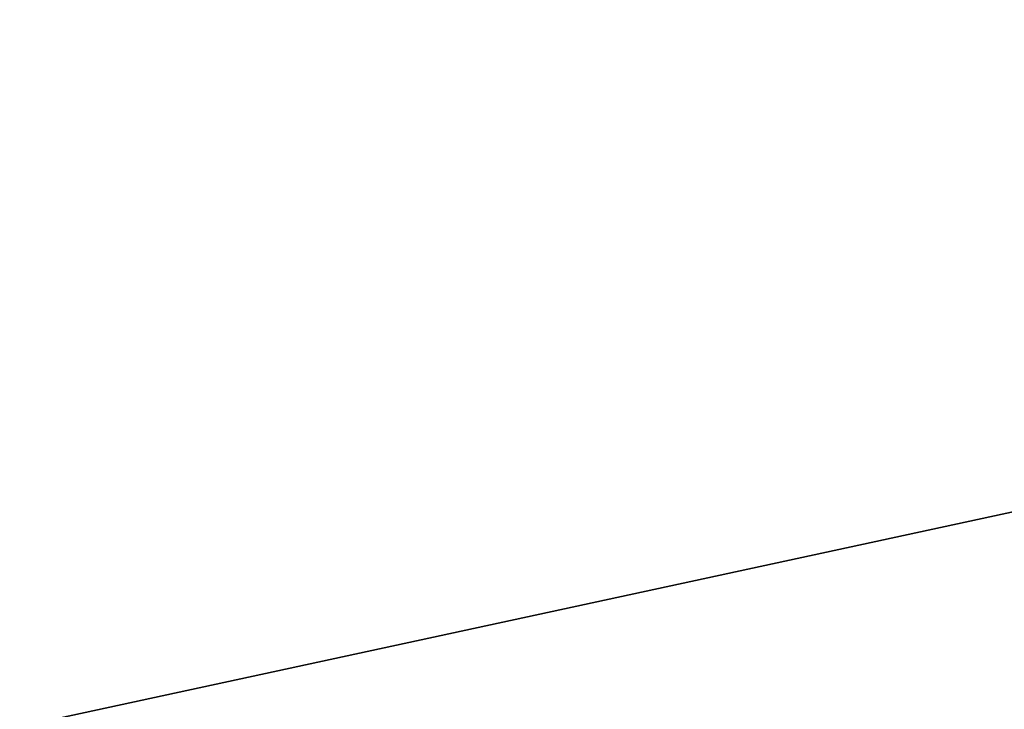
# Model space of a CAD drawing. Extents: x 226 to 378, y -30 to 313.
# Tile 839 of 1056: x 273.78343 to 273.79245, y 292.4355 to 292.44182. Entities that reach past the tile are written whole.
import ezdxf

# ---------------------------------------------------------------- set-up
doc = ezdxf.new("R2010")
doc.units = 0
doc.header["$LTSCALE"] = 25.4
doc.layers.get('0').update_dxf_attribs({"color": 13, "linetype": 'CONTINUOUS'})
doc.layers.add('_NCL1_33', color=41, linetype='CONTINUOUS')

# ---------------------------------------------------------------- blocks, each defined once
blk = doc.blocks.new('EWON_2005CD_4005CD_COSY141')
at = {"layer": '_NCL1_33', "color": 0}
blk.add_line((101.9019552, 19.812, 249.347482), (104.2541222, 20.32, 249.9777576), dxfattribs=at)
blk.add_line((101.9019552, 19.812, 249.347482), (104.2541222, 20.32, 249.9777576), dxfattribs=at)
at = {"layer": '_NCL1_33', "color": 41}
mesh = blk.add_polyface(dxfattribs=at)
corners = [(104.2541222, 19.812, 222.462217), (101.9019552, 20.32, 223.0924926), (101.9019552, 19.812, 223.0924926)]
mesh.append_faces([[corners[k] for k in face] for face in [(0, 1, 2)]], dxfattribs={"color": 41})
mesh = blk.add_polyface(dxfattribs=at)
corners = [(104.2541222, 19.812, 249.9777576), (101.9019552, 19.812, 249.347482), (104.2541222, 20.32, 249.9777576)]
mesh.append_faces([[corners[k] for k in face] for face in [(0, 1, 2)]], dxfattribs={"color": 41})
mesh = blk.add_polyface(dxfattribs=at)
corners = [(104.2541222, 20.32, 249.9777576), (101.9019552, 19.812, 249.347482), (101.9019552, 20.32, 249.347482)]
mesh.append_faces([[corners[k] for k in face] for face in [(0, 1, 2)]], dxfattribs={"color": 41})
mesh = blk.add_polyface(dxfattribs=at)
corners = [(104.2541222, 20.32, 222.462217), (101.9019552, 20.32, 223.0924926), (104.2541222, 19.812, 222.462217)]
mesh.append_faces([[corners[k] for k in face] for face in [(0, 1, 2)]], dxfattribs={"color": 41})

msp = doc.modelspace()

# ---------------------------------------------------------------- block references
at = {"color": 0, "rotation": 179.9999999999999}
msp.add_blockref('EWON_2005CD_4005CD_COSY141', (378.0373546, 312.7553027), dxfattribs=at)

doc.saveas('drawing.dxf')
